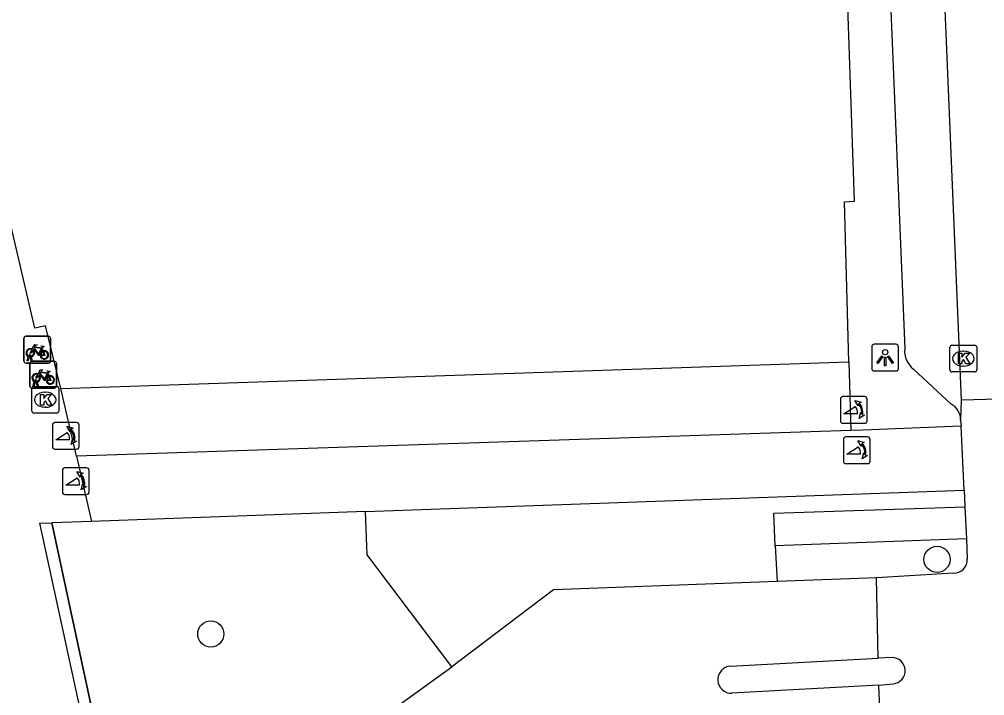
# Model space of a CAD drawing. Extents: x 160557 to 161245, y 385330 to 386505.
# Drawn here: x 160667.22 to 160703.3, y 386223.31 to 386248.59 of the extents above; entities that cross this region are included whole.
import ezdxf

# ---------------------------------------------------------------- set-up
doc = ezdxf.new("R2010")
doc.units = 0
for name, color, linetype in [('IMGEO_Boom', 7, 'Continuous'), ('IMGEO_Fietsenrek', 7, 'Continuous'), ('IMGEO_Groenvoorziening', 7, 'Continuous'), ('IMGEO_Hek', 7, 'Continuous'), ('IMGEO_Kolk', 7, 'Continuous'), ('IMGEO_Lichtpunt', 7, 'Continuous'), ('IMGEO_Pand', 7, 'Continuous'), ('IMGEO_Parkeervlak_open', 7, 'Continuous'), ('IMGEO_Poller', 7, 'Continuous'), ('IMGEO_Rijbaan_lokaal_open', 7, 'Continuous'), ('IMGEO_Voetpad_open', 7, 'Continuous')]:
    doc.layers.add(name, color=color, linetype=linetype)

msp = doc.modelspace()

# ---------------------------------------------------------------- linework, layer by layer
at = {"layer": 'IMGEO_Boom'}
for centre in [(160701.517, 386228.404), (160674.379, 386225.617)]:
    msp.add_circle(centre, 0.489, dxfattribs=at)
at = {"layer": 'IMGEO_Fietsenrek'}
for p, q in [((160667.393, 386235.818), (160667.393, 386236.659)), ((160667.393, 386236.659), (160667.393, 386235.818)), ((160667.468, 386236.743), (160668.309, 386236.743)), ((160668.309, 386236.743), (160667.468, 386236.743)), ((160668.393, 386236.668), (160668.393, 386235.827)), ((160668.393, 386235.827), (160668.393, 386236.668)), ((160668.08, 386236.292), (160668.116, 386236.197)), ((160668.318, 386235.743), (160667.477, 386235.743)), ((160667.477, 386235.743), (160668.318, 386235.743)), ((160667.52, 386235.827), (160667.559, 386235.987)), ((160667.554, 386235.827), (160667.52, 386235.827)), ((160667.589, 386235.975), (160667.554, 386235.827)), ((160667.612, 386234.883), (160667.612, 386235.724)), ((160667.612, 386235.724), (160667.612, 386234.883)), ((160667.631, 386235.999), (160667.63, 386236.003)), ((160667.672, 386235.827), (160667.638, 386235.969)), ((160667.662, 386236.01), (160667.663, 386236.003)), ((160667.67, 386235.973), (160667.705, 386235.827)), ((160667.705, 386235.827), (160667.672, 386235.827)), ((160667.687, 386235.808), (160668.528, 386235.808)), ((160668.528, 386235.808), (160667.687, 386235.808)), ((160668.612, 386235.733), (160668.612, 386234.892)), ((160668.612, 386234.892), (160668.612, 386235.733)), ((160668.299, 386235.357), (160668.335, 386235.262)), ((160667.739, 386234.892), (160667.778, 386235.052)), ((160667.808, 386235.04), (160667.773, 386234.892)), ((160667.85, 386235.064), (160667.849, 386235.068)), ((160667.891, 386234.892), (160667.857, 386235.034)), ((160667.881, 386235.075), (160667.882, 386235.068)), ((160667.889, 386235.038), (160667.924, 386234.892)), ((160668.537, 386234.808), (160667.696, 386234.808)), ((160667.696, 386234.808), (160668.537, 386234.808)), ((160667.773, 386234.892), (160667.739, 386234.892)), ((160667.924, 386234.892), (160667.891, 386234.892))]:
    msp.add_line(p, q, dxfattribs=at)
for points in [[(160667.706, 386236.269), (160667.801, 386236.433), (160667.887, 386236.419), (160667.889, 386236.41), (160667.833, 386236.399), (160667.806, 386236.354), (160668.062, 386236.313)], [(160667.727, 386236.217), (160667.675, 386236.127), (160667.635, 386236.102), (160667.636, 386236.149), (160667.691, 386236.243)], [(160668.002, 386236.025), (160667.952, 386236.025), (160667.761, 386236.276), (160667.742, 386236.244)], [(160668.049, 386236.288), (160667.792, 386236.329), (160667.775, 386236.3), (160667.942, 386236.08), (160668.049, 386236.288)], [(160668.097, 386236.19), (160668.067, 386236.267), (160667.958, 386236.049), (160668.001, 386236.049)], [(160668.031, 386236.049), (160668.151, 386236.048), (160668.107, 386236.162)], [(160668.127, 386236.169), (160668.182, 386236.024), (160668.032, 386236.024)], [(160668.062, 386236.313), (160668.087, 386236.362), (160668.081, 386236.366), (160668.058, 386236.37), (160668.046, 386236.377), (160668.045, 386236.38), (160668.047, 386236.385), (160668.142, 386236.37), (160668.144, 386236.36), (160668.134, 386236.347), (160668.122, 386236.341), (160668.108, 386236.347), (160668.08, 386236.292)], [(160667.946, 386235.282), (160667.894, 386235.192), (160667.854, 386235.167), (160667.855, 386235.214), (160667.91, 386235.308)], [(160667.925, 386235.334), (160668.02, 386235.498), (160668.106, 386235.484), (160668.108, 386235.475), (160668.052, 386235.464), (160668.025, 386235.419), (160668.281, 386235.378)], [(160668.221, 386235.09), (160668.171, 386235.09), (160667.98, 386235.341), (160667.961, 386235.309)], [(160668.268, 386235.353), (160668.011, 386235.394), (160667.994, 386235.365), (160668.161, 386235.145), (160668.268, 386235.353)], [(160668.316, 386235.255), (160668.286, 386235.332), (160668.177, 386235.114), (160668.22, 386235.114)], [(160668.281, 386235.378), (160668.306, 386235.427), (160668.3, 386235.431), (160668.277, 386235.435), (160668.265, 386235.442), (160668.264, 386235.445), (160668.266, 386235.45), (160668.361, 386235.435), (160668.363, 386235.425), (160668.353, 386235.412), (160668.341, 386235.406), (160668.327, 386235.412), (160668.299, 386235.357)], [(160668.25, 386235.114), (160668.37, 386235.113), (160668.326, 386235.227)], [(160668.346, 386235.234), (160668.401, 386235.089), (160668.251, 386235.089)]]:
    msp.add_lwpolyline(points, dxfattribs=at)
for centre, radius, start, end in [((160667.471, 386236.665), 0.0779, 92.4484, 184.2845), ((160667.471, 386236.665), 0.0779, 92.4484, 184.2845), ((160668.315, 386236.665), 0.0779, 2.4484, 94.2845), ((160668.315, 386236.665), 0.0779, 2.4484, 94.2845), ((160667.633, 386236.128), 0.159, 62.6766, 242.1369), ((160667.633, 386236.128), 0.129, 63.3192, 238.903), ((160667.613, 386235.999), 0.0499, 12.8025, 158.6934), ((160667.633, 386236.128), 0.129, 283.6043, 43.4302), ((160667.633, 386236.128), 0.159, 283.5766, 46.6042), ((160668.16, 386236.044), 0.159, 113.3408, 178.3217), ((160668.16, 386236.044), 0.159, 187.0065, 105.7708), ((160668.16, 386236.044), 0.129, 113.923, 177.9556), ((160668.16, 386236.044), 0.129, 188.6715, 104.5883), ((160667.471, 386235.821), 0.0779, 182.4484, 274.2845), ((160667.471, 386235.821), 0.0779, 182.4484, 274.2845), ((160667.633, 386236.128), 0.159, 253.9967, 271.7867), ((160667.613, 386235.999), 0.0174, 12.8025, 163.4502), ((160667.633, 386236.128), 0.129, 253.415, 269.0204), ((160667.69, 386235.73), 0.0779, 92.4484, 184.2845), ((160667.69, 386235.73), 0.0779, 92.4484, 184.2845), ((160668.315, 386235.821), 0.0779, 272.4484, 4.2845), ((160668.315, 386235.821), 0.0779, 272.4484, 4.2845), ((160668.534, 386235.73), 0.0779, 2.4484, 94.2845), ((160668.534, 386235.73), 0.0779, 2.4484, 94.2845), ((160667.852, 386235.193), 0.159, 62.6766, 242.1369), ((160667.852, 386235.193), 0.129, 63.3192, 238.903), ((160667.852, 386235.193), 0.159, 283.5766, 46.6042), ((160667.832, 386235.064), 0.0499, 12.8025, 158.6934), ((160667.852, 386235.193), 0.159, 253.9967, 271.7867), ((160667.832, 386235.064), 0.0174, 12.8025, 163.4502), ((160667.852, 386235.193), 0.129, 253.415, 269.0204), ((160667.852, 386235.193), 0.129, 283.6043, 43.4302), ((160668.379, 386235.109), 0.159, 113.3408, 178.3217), ((160668.379, 386235.109), 0.159, 187.0065, 105.7708), ((160668.379, 386235.109), 0.129, 113.923, 177.9556), ((160668.379, 386235.109), 0.129, 188.6715, 104.5883), ((160667.69, 386234.886), 0.0779, 182.4484, 274.2845), ((160667.69, 386234.886), 0.0779, 182.4484, 274.2845), ((160668.534, 386234.886), 0.0779, 272.4484, 4.2845), ((160668.534, 386234.886), 0.0779, 272.4484, 4.2845)]:
    msp.add_arc(centre, radius, start, end, dxfattribs=at)
at = {"layer": 'IMGEO_Groenvoorziening'}
msp.add_lwpolyline([(160668.443, 386229.774), (160682.065, 386166.311)], dxfattribs=at)
at = {"layer": 'IMGEO_Hek'}
msp.add_lwpolyline([(160682.065, 386166.311), (160668.443, 386229.774)], dxfattribs=at)
at = {"layer": 'IMGEO_Kolk'}
for p, q in [((160702.073, 386236.409), (160702.925, 386236.409)), ((160701.998, 386235.483), (160701.998, 386236.335)), ((160702.486, 386236.189), (160702.511, 386236.189)), ((160702.999, 386236.335), (160702.999, 386235.483)), ((160702.925, 386235.409), (160702.073, 386235.409)), ((160702.509, 386235.629), (160702.484, 386235.629)), ((160667.694, 386233.944), (160667.694, 386234.796)), ((160667.769, 386234.87), (160668.621, 386234.87)), ((160668.182, 386234.65), (160668.207, 386234.65)), ((160668.695, 386234.796), (160668.695, 386233.944)), ((160668.621, 386233.87), (160667.769, 386233.87)), ((160668.205, 386234.09), (160668.18, 386234.09))]:
    msp.add_line(p, q, dxfattribs=at)
for points in [[(160702.073, 386236.409), (160702.925, 386236.409)], [(160701.998, 386235.483), (160701.998, 386236.335)], [(160702.319, 386236.109), (160702.442, 386236.109), (160702.442, 386235.958), (160702.572, 386236.109), (160702.736, 386236.109), (160702.59, 386235.958), (160702.743, 386235.709), (160702.591, 386235.709), (160702.506, 386235.873), (160702.442, 386235.806), (160702.442, 386235.709), (160702.319, 386235.709), (160702.319, 386236.109)], [(160702.999, 386236.335), (160702.999, 386235.483)], [(160702.925, 386235.409), (160702.073, 386235.409)], [(160667.694, 386233.944), (160667.694, 386234.796)], [(160667.769, 386234.87), (160668.621, 386234.87)], [(160668.695, 386234.796), (160668.695, 386233.944)], [(160668.015, 386234.57), (160668.138, 386234.57), (160668.138, 386234.419), (160668.268, 386234.57), (160668.432, 386234.57), (160668.286, 386234.419), (160668.439, 386234.17), (160668.287, 386234.17), (160668.202, 386234.334), (160668.138, 386234.267), (160668.138, 386234.17), (160668.015, 386234.17), (160668.015, 386234.57)], [(160668.621, 386233.87), (160667.769, 386233.87)]]:
    msp.add_lwpolyline(points, dxfattribs=at)
for centre, start, end in [((160702.075, 386236.333), 91.552, 178.448), ((160702.075, 386236.333), 91.552, 178.448), ((160702.923, 386236.333), 1.552, 88.448), ((160702.923, 386236.333), 1.552, 88.448), ((160702.075, 386235.485), 181.552, 268.448), ((160702.075, 386235.485), 181.552, 268.448), ((160702.923, 386235.485), 271.552, 358.448), ((160702.923, 386235.485), 271.552, 358.448), ((160667.771, 386234.794), 91.552, 178.448), ((160667.771, 386234.794), 91.552, 178.448), ((160668.619, 386234.794), 1.552, 88.448), ((160668.619, 386234.794), 1.552, 88.448), ((160667.771, 386233.946), 181.552, 268.448), ((160667.771, 386233.946), 181.552, 268.448), ((160668.619, 386233.946), 271.552, 358.448), ((160668.619, 386233.946), 271.552, 358.448)]:
    msp.add_arc(centre, 0.0765, start, end, dxfattribs=at)
for centre, major_axis, ratio, start_param, end_param in [((160702.485, 386235.909), (-0.387, 0.002), 0.722429, 4.712389, 7.853982), ((160702.51, 386235.909), (-0.39, 0.002), 0.717154, 1.570796, 4.712389), ((160668.181, 386234.37), (-0.387, 0.002), 0.722429, 4.712389, 7.853982), ((160668.206, 386234.37), (-0.39, 0.002), 0.717154, 1.570796, 4.712389)]:
    msp.add_ellipse(centre, major_axis=major_axis, ratio=ratio, start_param=start_param, end_param=end_param, dxfattribs=at)
at = {"layer": 'IMGEO_Lichtpunt'}
for p, q in [((160699.981, 386236.445), (160699.173, 386236.445)), ((160699.981, 386236.445), (160699.173, 386236.445)), ((160699.079, 386236.35), (160699.079, 386235.543)), ((160699.079, 386236.35), (160699.079, 386235.543)), ((160700.075, 386235.543), (160700.075, 386236.35)), ((160700.075, 386235.543), (160700.075, 386236.35)), ((160699.173, 386235.449), (160699.981, 386235.449)), ((160699.173, 386235.449), (160699.981, 386235.449))]:
    msp.add_line(p, q, dxfattribs=at)
for points in [[(160699.453, 386236.014), (160699.492, 386235.986), (160699.304, 386235.724), (160699.266, 386235.751), (160699.453, 386236.014)], [(160699.555, 386235.966), (160699.602, 386235.966), (160699.602, 386235.644), (160699.555, 386235.644), (160699.555, 386235.966)], [(160699.665, 386235.986), (160699.703, 386236.013), (160699.89, 386235.751), (160699.851, 386235.723), (160699.665, 386235.986)]]:
    msp.add_lwpolyline(points, dxfattribs=at)
msp.add_circle((160699.578, 386236.148), 0.0994, dxfattribs=at)
for centre, start, end in [((160699.173, 386236.35), 90, 180), ((160699.173, 386236.35), 90, 180), ((160699.981, 386236.35), 0, 90), ((160699.981, 386236.35), 0, 90), ((160699.173, 386235.543), 180, 270), ((160699.173, 386235.543), 180, 270), ((160699.981, 386235.543), 270, 0), ((160699.981, 386235.543), 270, 360)]:
    msp.add_arc(centre, 0.0946, start, end, dxfattribs=at)
at = {"layer": 'IMGEO_Pand'}
for points in [[(160698.222, 386235.793), (160698.053, 386241.773), (160698.434, 386241.796), (160697.62, 386265.469)], [(160668.778, 386234.788), (160668.198, 386237.136), (160667.809, 386237.045), (160661.46, 386264.242)], [(160668.778, 386234.788), (160698.222, 386235.793)]]:
    msp.add_lwpolyline(points, dxfattribs=at)
at = {"layer": 'IMGEO_Parkeervlak_open'}
msp.add_lwpolyline([(160683.381, 386224.39), (160680.218, 386228.572), (160680.16, 386230.191)], dxfattribs=at)
at = {"layer": 'IMGEO_Poller'}
for p, q in [((160697.907, 386234.392), (160697.907, 386233.585)), ((160697.907, 386234.392), (160697.907, 386233.585)), ((160698.809, 386234.487), (160698.001, 386234.487)), ((160698.809, 386234.487), (160698.001, 386234.487)), ((160698.903, 386233.585), (160698.903, 386234.392)), ((160698.903, 386233.585), (160698.903, 386234.392)), ((160669.365, 386233.52), (160668.557, 386233.52)), ((160669.365, 386233.52), (160668.557, 386233.52)), ((160668.463, 386233.425), (160668.463, 386232.618)), ((160668.463, 386233.425), (160668.463, 386232.618)), ((160669.459, 386232.618), (160669.459, 386233.425)), ((160669.459, 386232.618), (160669.459, 386233.425)), ((160698.001, 386233.49), (160698.809, 386233.49)), ((160698.001, 386233.49), (160698.809, 386233.49)), ((160698.02, 386232.887), (160698.02, 386232.08)), ((160698.02, 386232.887), (160698.02, 386232.08)), ((160698.922, 386232.982), (160698.114, 386232.982)), ((160698.922, 386232.982), (160698.114, 386232.982)), ((160699.016, 386232.08), (160699.016, 386232.887)), ((160699.016, 386232.08), (160699.016, 386232.887)), ((160668.557, 386232.523), (160669.365, 386232.523)), ((160668.557, 386232.523), (160669.365, 386232.523)), ((160668.835, 386231.731), (160668.835, 386230.924)), ((160668.835, 386231.731), (160668.835, 386230.924)), ((160669.737, 386231.826), (160668.929, 386231.826)), ((160669.737, 386231.826), (160668.929, 386231.826)), ((160669.831, 386230.924), (160669.831, 386231.731)), ((160669.831, 386230.924), (160669.831, 386231.731)), ((160698.114, 386231.985), (160698.922, 386231.985)), ((160698.114, 386231.985), (160698.922, 386231.985)), ((160668.929, 386230.829), (160669.737, 386230.829)), ((160668.929, 386230.829), (160669.737, 386230.829))]:
    msp.add_line(p, q, dxfattribs=at)
for points in [[(160698.586, 386234.216), (160698.574, 386234.143), (160698.449, 386234.348)], [(160698.449, 386234.348), (160698.68, 386234.282), (160698.609, 386234.25)], [(160698.542, 386233.843), (160698.029, 386233.843), (160698.459, 386234.118)], [(160698.602, 386233.671), (160698.668, 386233.902), (160698.698, 386233.834)], [(160698.734, 386233.807), (160698.806, 386233.796), (160698.602, 386233.671)], [(160669.098, 386232.876), (160668.585, 386232.876), (160669.015, 386233.151)], [(160669.142, 386233.249), (160669.13, 386233.176), (160669.005, 386233.381)], [(160669.005, 386233.381), (160669.236, 386233.315), (160669.165, 386233.283)], [(160669.158, 386232.704), (160669.224, 386232.935), (160669.254, 386232.867)], [(160669.29, 386232.84), (160669.362, 386232.829), (160669.158, 386232.704)], [(160698.699, 386232.711), (160698.687, 386232.638), (160698.562, 386232.843)], [(160698.562, 386232.843), (160698.793, 386232.777), (160698.722, 386232.745)], [(160698.655, 386232.338), (160698.142, 386232.338), (160698.572, 386232.613)], [(160698.715, 386232.166), (160698.781, 386232.397), (160698.811, 386232.329)], [(160698.847, 386232.302), (160698.919, 386232.291), (160698.715, 386232.166)], [(160669.47, 386231.182), (160668.957, 386231.182), (160669.387, 386231.457)], [(160669.514, 386231.555), (160669.502, 386231.482), (160669.377, 386231.687)], [(160669.377, 386231.687), (160669.608, 386231.621), (160669.537, 386231.589)], [(160669.53, 386231.01), (160669.596, 386231.241), (160669.626, 386231.173)], [(160669.662, 386231.146), (160669.734, 386231.135), (160669.53, 386231.01)]]:
    msp.add_lwpolyline(points, dxfattribs=at)
for centre, radius, start, end in [((160698.001, 386234.392), 0.0946, 90, 180), ((160698.001, 386234.392), 0.0946, 90, 180), ((160698.228, 386233.903), 0.516, 349.3569, 42.2912), ((160698.809, 386234.392), 0.0946, 0, 90), ((160698.809, 386234.392), 0.0946, 0, 90), ((160698.214, 386233.893), 0.332, 351.3247, 42.4854), ((160698.228, 386233.903), 0.476, 351.7527, 41.1691), ((160668.557, 386233.425), 0.0946, 90, 180), ((160668.557, 386233.425), 0.0946, 90, 180), ((160669.365, 386233.425), 0.0946, 0, 90), ((160669.365, 386233.425), 0.0946, 0, 90), ((160698.001, 386233.585), 0.0946, 180, 270), ((160698.001, 386233.585), 0.0946, 180, 270), ((160698.809, 386233.585), 0.0946, 270, 0), ((160698.809, 386233.585), 0.0946, 270, 0), ((160668.77, 386232.926), 0.332, 351.3247, 42.4854), ((160668.784, 386232.936), 0.476, 351.7527, 41.1691), ((160668.784, 386232.936), 0.516, 349.3569, 42.2912), ((160698.114, 386232.887), 0.0946, 90, 180), ((160698.114, 386232.887), 0.0946, 90, 180), ((160698.922, 386232.887), 0.0946, 0, 90), ((160698.922, 386232.887), 0.0946, 0, 90), ((160668.557, 386232.618), 0.0946, 180, 270), ((160668.557, 386232.618), 0.0946, 180, 270), ((160669.365, 386232.618), 0.0946, 270, 0), ((160669.365, 386232.618), 0.0946, 270, 0), ((160698.327, 386232.388), 0.332, 351.3247, 42.4854), ((160698.341, 386232.398), 0.476, 351.7527, 41.1691), ((160698.341, 386232.398), 0.516, 349.3569, 42.2912), ((160698.114, 386232.08), 0.0946, 180, 270), ((160698.114, 386232.08), 0.0946, 180, 270), ((160698.922, 386232.08), 0.0946, 270, 0), ((160698.922, 386232.08), 0.0946, 270, 0), ((160668.929, 386231.731), 0.0946, 90, 180), ((160668.929, 386231.731), 0.0946, 90, 180), ((160669.737, 386231.731), 0.0946, 0, 90), ((160669.737, 386231.731), 0.0946, 0, 90), ((160669.142, 386231.232), 0.332, 351.3247, 42.4854), ((160669.156, 386231.242), 0.476, 351.7527, 41.1691), ((160669.156, 386231.242), 0.516, 349.3569, 42.2912), ((160668.929, 386230.924), 0.0946, 180, 270), ((160668.929, 386230.924), 0.0946, 180, 270), ((160669.737, 386230.924), 0.0946, 270, 0), ((160669.737, 386230.924), 0.0946, 270, 0)]:
    msp.add_arc(centre, radius, start, end, dxfattribs=at)
at = {"layer": 'IMGEO_Rijbaan_lokaal_open'}
for points in [[(160700.971, 386268.926), (160702.422, 386234.357)], [(160702.422, 386234.357), (160702.399, 386233.612)], [(160709.46, 386234.539), (160702.422, 386234.357)], [(160702.399, 386233.612), (160702.419, 386233.385)], [(160702.528, 386230.988), (160702.419, 386233.385)], [(160702.528, 386230.988), (160702.556, 386230.374)], [(160702.556, 386230.374), (160702.611, 386229.176)], [(160702.611, 386229.176), (160702.645, 386228.418)], [(160702.136, 386227.886), (160699.255, 386227.721)], [(160695.548, 386227.58), (160687.182, 386227.263), (160683.381, 386224.39)], [(160699.255, 386227.721), (160695.548, 386227.58)], [(160699.322, 386224.719), (160699.255, 386227.721)], [(160693.795, 386224.415), (160699.322, 386224.719)], [(160699.828, 386224.736), (160699.322, 386224.719)], [(160681.198, 386222.804), (160683.381, 386224.39)], [(160699.34, 386223.703), (160693.85, 386223.404)], [(160699.34, 386223.703), (160699.883, 386223.755)], [(160699.46, 386220.701), (160699.34, 386223.703)]]:
    msp.add_lwpolyline(points, dxfattribs=at)
for centre, radius, start, end in [((160702.136, 386228.395), 0.509, 269.9765, 2.5549), ((160699.835, 386224.244), 0.492, 275.5926, 90.8253), ((160693.831, 386223.91), 0.506, 94.0251, 272.2027)]:
    msp.add_arc(centre, radius, start, end, dxfattribs=at)
at = {"layer": 'IMGEO_Voetpad_open'}
for points in [[(160699.092, 386265.786), (160700.31, 386236.275)], [(160698.222, 386235.793), (160698.294, 386233.22)], [(160700.638, 386235.519), (160702.041, 386234.209)], [(160669.362, 386232.263), (160668.778, 386234.788)], [(160698.294, 386233.22), (160669.362, 386232.263)], [(160702.419, 386233.385), (160698.743, 386233.238), (160698.294, 386233.22)], [(160669.362, 386232.263), (160669.925, 386229.827)], [(160680.16, 386230.191), (160702.528, 386230.988)], [(160695.47, 386228.914), (160695.421, 386230.131), (160702.556, 386230.374)], [(160680.16, 386230.191), (160669.925, 386229.827)], [(160681.777, 386166.241), (160667.987, 386229.758), (160668.443, 386229.774)], [(160669.925, 386229.827), (160668.443, 386229.774)], [(160702.611, 386229.176), (160695.47, 386228.914)], [(160695.47, 386228.914), (160695.548, 386227.58)]]:
    msp.add_lwpolyline(points, dxfattribs=at)
for centre, radius, start, end in [((160701.13, 386236.182), 0.826, 173.5162, 233.3922), ((160701.732, 386233.618), 0.667, 359.4956, 62.4037)]:
    msp.add_arc(centre, radius, start, end, dxfattribs=at)

doc.saveas('drawing.dxf')
